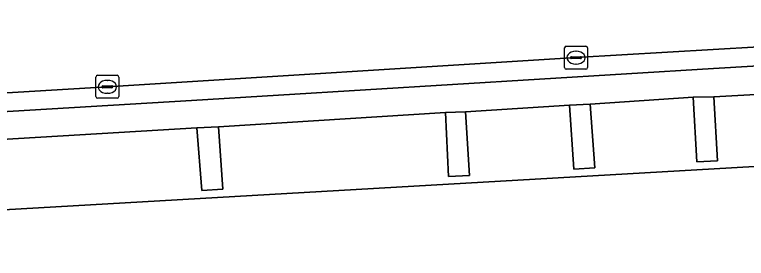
# Model space of a CAD drawing. Extents: x 161385 to 162589, y 388479 to 389756.
# Drawn here: x 162016.11 to 162047.99, y 388952.75 to 388963.35 of the extents above; entities that cross this region are included whole.
import ezdxf

# ---------------------------------------------------------------- set-up
doc = ezdxf.new("R2010")
doc.units = 0
for name, color, linetype in [('IMGEO_Berm_groen', 7, 'Continuous'), ('IMGEO_Groenvoorziening', 7, 'Continuous'), ('IMGEO_Haag', 7, 'Continuous'), ('IMGEO_Kolk', 7, 'Continuous'), ('IMGEO_Pand', 7, 'Continuous'), ('IMGEO_Rijbaan_lokaal_gesloten', 7, 'Continuous'), ('IMGEO_Voetpad_open', 7, 'Continuous')]:
    doc.layers.add(name, color=color, linetype=linetype)

msp = doc.modelspace()

# ---------------------------------------------------------------- linework, layer by layer
at = {"layer": 'IMGEO_Berm_groen'}
for points in [[(162046.554, 388961.005), (162055.378, 388961.536), (162054.504, 388962.301), (162040.567, 388961.479), (162020.149, 388960.212), (162000, 388959.004), (161979.081, 388957.753), (161976.658, 388957.62)], [(161976.289, 388956.801), (162000, 388958.192), (162023.814, 388959.609), (162046.554, 388961.005)]]:
    msp.add_lwpolyline(points, dxfattribs=at)
at = {"layer": 'IMGEO_Groenvoorziening'}
for points in [[(162056.745, 388960.334), (162046.568, 388959.771), (162046.735, 388956.988), (162045.824, 388956.951), (162045.667, 388959.764), (162041.189, 388959.461), (162041.381, 388956.682), (162040.474, 388956.635), (162040.281, 388959.41), (162035.749, 388959.123), (162035.934, 388956.361), (162035.014, 388956.316), (162034.876, 388959.089), (162024.992, 388958.471), (162025.175, 388955.753), (162024.266, 388955.698), (162024.053, 388958.422), (162000, 388956.995), (161982.422, 388955.953), (161976.352, 388955.599)], [(161978.896, 388952.752), (162059.92, 388957.41)]]:
    msp.add_lwpolyline(points, dxfattribs=at)
at = {"layer": 'IMGEO_Haag'}
for points in [[(162056.745, 388960.334), (162046.568, 388959.771), (162046.735, 388956.988), (162045.824, 388956.951), (162045.667, 388959.764), (162041.189, 388959.461), (162041.381, 388956.682), (162040.474, 388956.635), (162040.281, 388959.41), (162035.749, 388959.123), (162035.934, 388956.361), (162035.014, 388956.316), (162034.876, 388959.089), (162024.992, 388958.471), (162025.175, 388955.753), (162024.266, 388955.698), (162024.053, 388958.422), (162000, 388956.995), (161982.422, 388955.953), (161976.352, 388955.599)], [(161978.896, 388952.752), (162059.92, 388957.41)]]:
    msp.add_lwpolyline(points, dxfattribs=at)
at = {"layer": 'IMGEO_Kolk'}
for p, q in [((162040.067, 388961.052), (162040.067, 388961.904)), ((162040.142, 388961.978), (162040.994, 388961.978)), ((162040.555, 388961.758), (162040.58, 388961.758)), ((162041.068, 388961.904), (162041.068, 388961.052)), ((162040.326, 388961.472), (162040.326, 388961.484)), ((162040.764, 388961.435), (162040.366, 388961.435)), ((162040.369, 388961.521), (162040.767, 388961.521)), ((162040.81, 388961.484), (162040.81, 388961.472)), ((162040.578, 388961.198), (162040.553, 388961.198)), ((162040.994, 388960.978), (162040.142, 388960.978)), ((162019.649, 388959.785), (162019.649, 388960.637)), ((162019.724, 388960.711), (162020.576, 388960.711)), ((162020.137, 388960.491), (162020.162, 388960.491)), ((162020.65, 388960.637), (162020.65, 388959.785)), ((162019.908, 388960.205), (162019.908, 388960.217)), ((162020.346, 388960.168), (162019.948, 388960.168)), ((162019.951, 388960.254), (162020.349, 388960.254)), ((162020.392, 388960.217), (162020.392, 388960.205)), ((162020.16, 388959.931), (162020.135, 388959.931)), ((162020.576, 388959.711), (162019.724, 388959.711))]:
    msp.add_line(p, q, dxfattribs=at)
for points in [[(162040.067, 388961.052), (162040.067, 388961.904)], [(162040.142, 388961.978), (162040.994, 388961.978)], [(162041.068, 388961.904), (162041.068, 388961.052)], [(162040.994, 388960.978), (162040.142, 388960.978)], [(162019.649, 388959.785), (162019.649, 388960.637)], [(162019.724, 388960.711), (162020.576, 388960.711)], [(162020.65, 388960.637), (162020.65, 388959.785)], [(162020.576, 388959.711), (162019.724, 388959.711)]]:
    msp.add_lwpolyline(points, dxfattribs=at)
for centre, radius, start, end in [((162040.144, 388961.902), 0.0765, 91.552, 178.448), ((162040.144, 388961.902), 0.0765, 91.552, 178.448), ((162040.992, 388961.902), 0.0765, 1.552, 88.448), ((162040.992, 388961.902), 0.0765, 1.552, 88.448), ((162040.366, 388961.481), 0.0403, 85.8775, 175.7526), ((162040.363, 388961.471), 0.0366, 178.938, 274.7102), ((162040.767, 388961.478), 0.043, 264.8664, 352.4533), ((162040.771, 388961.483), 0.0386, 1.7309, 96.639), ((162040.144, 388961.054), 0.0765, 181.552, 268.448), ((162040.144, 388961.054), 0.0765, 181.552, 268.448), ((162040.992, 388961.054), 0.0765, 271.552, 358.448), ((162040.992, 388961.054), 0.0765, 271.552, 358.448), ((162019.726, 388960.635), 0.0765, 91.552, 178.448), ((162019.726, 388960.635), 0.0765, 91.552, 178.448), ((162020.574, 388960.635), 0.0765, 1.552, 88.448), ((162020.574, 388960.635), 0.0765, 1.552, 88.448), ((162019.948, 388960.214), 0.0403, 85.8775, 175.7526), ((162019.945, 388960.204), 0.0366, 178.938, 274.7102), ((162020.349, 388960.211), 0.043, 264.8664, 352.4533), ((162020.353, 388960.216), 0.0386, 1.7309, 96.639), ((162019.726, 388959.787), 0.0765, 181.552, 268.448), ((162019.726, 388959.787), 0.0765, 181.552, 268.448), ((162020.574, 388959.787), 0.0765, 271.552, 358.448), ((162020.574, 388959.787), 0.0765, 271.552, 358.448)]:
    msp.add_arc(centre, radius, start, end, dxfattribs=at)
for centre, major_axis, ratio, start_param, end_param in [((162040.554, 388961.478), (-0.387, 0.002), 0.722429, 4.712389, 7.853982), ((162040.579, 388961.478), (-0.39, 0.002), 0.717154, 1.570796, 4.712389), ((162020.136, 388960.211), (-0.387, 0.002), 0.722429, 4.712389, 7.853982), ((162020.161, 388960.211), (-0.39, 0.002), 0.717154, 1.570796, 4.712389)]:
    msp.add_ellipse(centre, major_axis=major_axis, ratio=ratio, start_param=start_param, end_param=end_param, dxfattribs=at)
at = {"layer": 'IMGEO_Pand'}
msp.add_lwpolyline([(162070.244, 388958.003), (162064.56, 388957.676), (162062.587, 388957.563), (162059.92, 388957.41), (161978.896, 388952.752)], dxfattribs=at)
at = {"layer": 'IMGEO_Rijbaan_lokaal_gesloten'}
msp.add_lwpolyline([(162163.896, 388976.079), (162106.941, 388972.56), (162104.972, 388972.444), (162089.614, 388971.527), (162088.434, 388971.464), (162000, 388966.235), (161975.682, 388964.774), (161976.658, 388957.62), (161979.081, 388957.753), (162000, 388959.004), (162020.149, 388960.212), (162040.567, 388961.479), (162054.504, 388962.301), (162061.547, 388962.717), (162082.342, 388963.983), (162095.224, 388964.745), (162103.379, 388965.228), (162108.06, 388965.508), (162119.472, 388966.19), (162123.982, 388966.46), (162145.22, 388967.736), (162164.572, 388968.92)], close=True, dxfattribs=at)
at = {"layer": 'IMGEO_Voetpad_open'}
for points in [[(162024.992, 388958.471), (162034.876, 388959.089), (162035.749, 388959.123), (162040.281, 388959.41), (162041.189, 388959.461), (162045.667, 388959.764), (162046.568, 388959.771), (162056.745, 388960.334), (162056.66, 388960.413), (162055.378, 388961.536), (162046.554, 388961.005), (162023.814, 388959.609), (162000, 388958.192), (161976.289, 388956.801), (161976.352, 388955.599), (161982.422, 388955.953), (162000, 388956.995), (162024.053, 388958.422)], [(162045.667, 388959.764), (162045.824, 388956.951), (162046.735, 388956.988), (162046.568, 388959.771)], [(162040.281, 388959.41), (162040.474, 388956.635), (162041.381, 388956.682), (162041.189, 388959.461)], [(162034.876, 388959.089), (162035.014, 388956.316), (162035.934, 388956.361), (162035.749, 388959.123)], [(162024.053, 388958.422), (162024.266, 388955.698), (162025.175, 388955.753), (162024.992, 388958.471)]]:
    msp.add_lwpolyline(points, close=True, dxfattribs=at)

doc.saveas('drawing.dxf')
